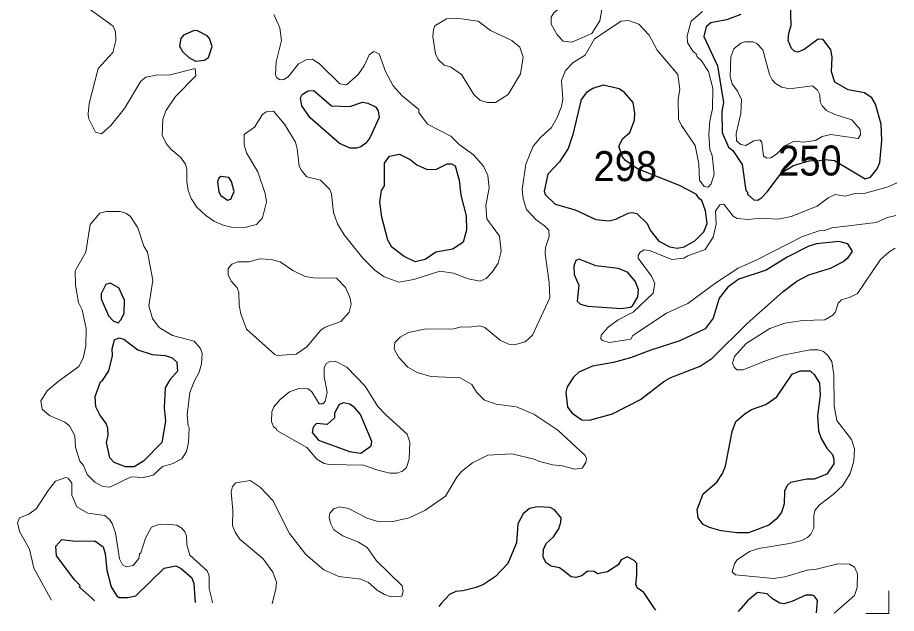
# Model space of a CAD drawing. Extents: x 763.2 to 816.8, y 7896.5 to 7952.7.
# Drawn here: x 811.211 to 815.904, y 7896.475 to 7899.656 of the extents above; entities that cross this region are included whole.
import ezdxf
from ezdxf.enums import TextEntityAlignment as Align

# ---------------------------------------------------------------- set-up
doc = ezdxf.new("R2010")
doc.units = 0
doc.header["$LTSCALE"] = 0.064
for name, color, linetype, lineweight in [('1', 7, 'Continuous', 25), ('2', 7, 'Continuous', 13), ('63', 7, 'Continuous', 13)]:
    doc.layers.add(name, color=color, linetype=linetype, lineweight=lineweight)
doc.layers.add('21', color=7, linetype='Continuous')
doc.layers.add('61', color=7, linetype='Continuous')

msp = doc.modelspace()

# ---------------------------------------------------------------- linework, layer by layer
at = {"layer": '1'}
for points in [[(815.0737, 7899.6729), (814.9977, 7899.6446), (814.9129, 7899.6281), (814.8876, 7899.6059), (814.8761, 7899.5551), (814.9483, 7899.3982), (814.9808, 7899.2025), (814.9724, 7899.1539), (814.9732, 7899.0432), (815.0076, 7898.9637), (815.0312, 7898.9459), (815.0806, 7898.8711), (815.101, 7898.7326), (815.1089, 7898.725), (815.1099, 7898.7132), (815.1425, 7898.6826), (815.1644, 7898.6809), (815.186, 7898.6953), (815.2138, 7898.7266), (815.2914, 7898.8272), (815.355, 7898.8669), (815.4384, 7898.8907), (815.4932, 7898.8929), (815.524, 7898.8984), (815.5746, 7898.8926), (815.7369, 7898.796), (815.7653, 7898.8043), (815.8022, 7898.8494), (815.8159, 7898.8821), (815.8273, 7898.9996), (815.8224, 7899.0867), (815.7931, 7899.1945), (815.7725, 7899.2268), (815.7349, 7899.2552), (815.6476, 7899.2695), (815.5761, 7899.3109), (815.5581, 7899.3669), (815.5611, 7899.4457), (815.5547, 7899.4836), (815.5134, 7899.5399), (815.4866, 7899.5412), (815.4122, 7899.4849), (815.3772, 7899.4719), (815.3619, 7899.4751), (815.345, 7899.4914), (815.3264, 7899.5338), (815.3295, 7899.573), (815.3427, 7899.6144), (815.3393, 7899.7301)], [(814.6192, 7896.4925), (814.609, 7896.5062), (814.5552, 7896.5871), (814.5191, 7896.6117), (814.5121, 7896.6302), (814.5176, 7896.6803), (814.5174, 7896.7414), (814.5042, 7896.758), (814.4666, 7896.7767), (814.4346, 7896.7615), (814.4178, 7896.7341), (814.3624, 7896.697), (814.3087, 7896.6873), (814.29, 7896.6987), (814.2549, 7896.7016), (814.2246, 7896.6765), (814.1916, 7896.6676), (814.168, 7896.6705), (814.1241, 7896.7039), (814.1049, 7896.719), (814.0602, 7896.7271), (814.0342, 7896.7453), (814.0183, 7896.7761), (814.02, 7896.8161), (814.0346, 7896.8481), (814.0733, 7896.8839), (814.1017, 7896.9273), (814.1132, 7896.9633), (814.1133, 7896.9865), (814.0782, 7897.0293), (814.0551, 7897.0406), (813.9859, 7897.0439), (813.9452, 7897.0354), (813.9107, 7897.007), (813.8834, 7896.9542), (813.8749, 7896.8517), (813.8285, 7896.7426), (813.7638, 7896.673), (813.6988, 7896.6297), (813.6604, 7896.6136), (813.5882, 7896.5954), (813.5514, 7896.5933), (813.518, 7896.577), (813.4741, 7896.5279), (813.46, 7896.5121)], [(811.6224, 7896.5432), (811.6079, 7896.5561), (811.5413, 7896.6151), (811.5448, 7896.6244), (811.5169, 7896.6528), (811.4186, 7896.782), (811.4149, 7896.8344), (811.4477, 7896.8696), (811.52, 7896.8615), (811.6228, 7896.863), (811.6676, 7896.8316), (811.6797, 7896.7939), (811.6878, 7896.7063), (811.7101, 7896.6167), (811.7399, 7896.5713), (811.7544, 7896.5613), (811.8002, 7896.5609), (811.842, 7896.5692), (811.9931, 7896.7171), (812.056, 7896.7298), (812.0851, 7896.7161), (812.1413, 7896.6649), (812.1524, 7896.6353), (812.1577, 7896.5575), (812.1593, 7896.5341)], [(815.4781, 7896.4779), (815.4798, 7896.4988), (815.4834, 7896.5442), (815.4668, 7896.5668), (815.4538, 7896.5738), (815.4215, 7896.5736), (815.3466, 7896.5384), (815.3035, 7896.5267), (815.2823, 7896.5308), (815.243, 7896.5532), (815.2137, 7896.5804), (815.1618, 7896.5869), (815.1084, 7896.5432), (815.0649, 7896.4917), (815.0593, 7896.485)]]:
    msp.add_lwpolyline(points, dxfattribs=at)
for points in [[(812.2508, 7899.5013), (812.2362, 7899.5452), (812.2238, 7899.5594), (812.1725, 7899.5854), (812.155, 7899.5878), (812.0969, 7899.563), (812.0831, 7899.5451), (812.0757, 7899.5026), (812.0915, 7899.4751), (812.1254, 7899.4425), (812.1619, 7899.4239), (812.209, 7899.4283), (812.2302, 7899.4425)], [(814.8855, 7898.6238), (814.8656, 7898.6805), (814.852, 7898.6884), (814.8347, 7898.7129), (814.7461, 7898.7603), (814.5217, 7898.8482), (814.4579, 7898.8924), (814.4413, 7898.9123), (814.4214, 7898.9698), (814.4433, 7899.0105), (814.4805, 7899.0422), (814.5058, 7899.109), (814.5076, 7899.1459), (814.4982, 7899.2036), (814.4523, 7899.2569), (814.4243, 7899.2766), (814.3391, 7899.2955), (814.2836, 7899.2769), (814.25, 7899.2558), (814.2209, 7899.2185), (814.1759, 7899.0316), (814.1507, 7898.9579), (814.1051, 7898.8863), (814.0434, 7898.8207), (814.0231, 7898.7301), (814.0295, 7898.711), (814.0813, 7898.6592), (814.1886, 7898.6297), (814.2991, 7898.5786), (814.3704, 7898.5709), (814.4066, 7898.5808), (814.4713, 7898.612), (814.4906, 7898.6155), (814.518, 7898.61), (814.573, 7898.5562), (814.59, 7898.5214), (814.6361, 7898.4623), (814.6945, 7898.4329), (814.7338, 7898.4246), (814.7706, 7898.4327), (814.8284, 7898.4647), (814.8764, 7898.5119), (814.8938, 7898.5566)], [(813.0533, 7899.2047), (813.0812, 7899.2), (813.1223, 7899.1795), (813.1369, 7899.1588), (813.1419, 7899.1229), (813.0926, 7899.0145), (813.0707, 7898.986), (813.0443, 7898.9654), (813.0214, 7898.9585), (812.988, 7898.9586), (812.9304, 7898.9842), (812.7728, 7899.1208), (812.7284, 7899.1847), (812.7214, 7899.2269), (812.7315, 7899.2459), (812.7629, 7899.2642), (812.7937, 7899.2673), (812.8875, 7899.1854), (812.9848, 7899.182)], [(813.1887, 7898.4678), (813.1569, 7898.5903), (813.1455, 7898.671), (813.1549, 7898.7335), (813.17, 7898.758), (813.1698, 7898.8782), (813.1969, 7898.9155), (813.2512, 7898.9263), (813.3073, 7898.8981), (813.3433, 7898.8695), (813.3976, 7898.8452), (813.4488, 7898.8467), (813.506, 7898.8762), (813.5291, 7898.8762), (813.5478, 7898.8644), (813.5691, 7898.7884), (813.5776, 7898.7074), (813.6072, 7898.5985), (813.6088, 7898.5221), (813.5905, 7898.4571), (813.5348, 7898.4196), (813.4451, 7898.403), (813.3876, 7898.364), (813.335, 7898.3521), (813.2764, 7898.3799), (813.2091, 7898.4298)], [(812.3543, 7898.7812), (812.3391, 7898.8024), (812.2959, 7898.8086), (812.2852, 7898.7983), (812.2796, 7898.7791), (812.2861, 7898.7251), (812.2959, 7898.706), (812.3328, 7898.6814), (812.3495, 7898.6859), (812.3676, 7898.7277)], [(815.3729, 7898.2488), (815.4364, 7898.2822), (815.5528, 7898.3189), (815.619, 7898.3526), (815.6471, 7898.3757), (815.6691, 7898.4076), (815.6447, 7898.4488), (815.5965, 7898.4603), (815.4782, 7898.4491), (815.4372, 7898.4355), (815.3203, 7898.377), (815.2095, 7898.3069), (815.0626, 7898.2596), (815.0046, 7898.2177), (814.9585, 7898.1578), (814.925, 7898.0514), (814.8834, 7897.995), (814.7485, 7897.9299), (814.593, 7897.8814), (814.484, 7897.8401), (814.3927, 7897.8147), (814.281, 7897.7949), (814.2088, 7897.7637), (814.1795, 7897.7362), (814.1458, 7897.6849), (814.1399, 7897.6562), (814.1487, 7897.5767), (814.1727, 7897.5448), (814.225, 7897.5086), (814.2653, 7897.5074), (814.3877, 7897.5409), (814.5373, 7897.6175), (814.6632, 7897.714), (814.7, 7897.7357), (814.8562, 7897.7951), (814.9213, 7897.8389), (815.1066, 7898.0238), (815.2991, 7898.1938)], [(814.4354, 7898.1023), (814.4835, 7898.1103), (814.4948, 7898.1177), (814.523, 7898.1646), (814.5263, 7898.2048), (814.5093, 7898.2485), (814.4687, 7898.2972), (814.419, 7898.3158), (814.2991, 7898.3312), (814.2094, 7898.3663), (814.1927, 7898.3596), (814.1809, 7898.3288), (814.1843, 7898.2843), (814.2085, 7898.2281), (814.1992, 7898.1418), (814.2171, 7898.1271), (814.2562, 7898.1159)], [(811.7796, 7898.0784), (811.7829, 7898.1475), (811.7517, 7898.2131), (811.7063, 7898.2382), (811.6829, 7898.2318), (811.6579, 7898.1808), (811.6577, 7898.1555), (811.696, 7898.0648), (811.7238, 7898.0351), (811.7477, 7898.0271), (811.7636, 7898.044)], [(811.686, 7897.388), (811.6941, 7897.4276), (811.6929, 7897.4646), (811.6848, 7897.4897), (811.65, 7897.5354), (811.6291, 7897.5786), (811.6254, 7897.633), (811.6538, 7897.7124), (811.6648, 7897.7185), (811.698, 7897.7704), (811.7187, 7897.8508), (811.7159, 7897.8886), (811.7282, 7897.9351), (811.7518, 7897.9458), (811.778, 7897.9399), (811.8536, 7897.8832), (811.9292, 7897.8571), (811.9999, 7897.8523), (812.0373, 7897.8398), (812.0622, 7897.8171), (812.0656, 7897.7683), (812.0234, 7897.7215), (812, 7897.6789), (811.9933, 7897.5731), (812.0014, 7897.5024), (811.9817, 7897.3881), (811.8828, 7897.2883), (811.8341, 7897.2576), (811.7879, 7897.2576), (811.7273, 7897.2817), (811.7039, 7897.306)], [(814.9763, 7897.2221), (814.9923, 7897.2617), (815.0269, 7897.4458), (815.0475, 7897.4996), (815.0962, 7897.5434), (815.1307, 7897.5639), (815.2079, 7897.5913), (815.2666, 7897.6322), (815.3481, 7897.7525), (815.3913, 7897.7701), (815.444, 7897.7708), (815.4652, 7897.7507), (815.4938, 7897.7038), (815.497, 7897.6405), (815.4824, 7897.5304), (815.4887, 7897.4506), (815.5031, 7897.4087), (815.5327, 7897.3584), (815.5623, 7897.3238), (815.5709, 7897.2986), (815.5705, 7897.2737), (815.5327, 7897.218), (815.4649, 7897.1922), (815.4264, 7897.1915), (815.3389, 7897.1748), (815.3219, 7897.1581), (815.3067, 7897.1277), (815.3042, 7897.0599), (815.2906, 7897.0143), (815.2625, 7896.9786), (815.2226, 7896.947), (815.1151, 7896.9059), (815.0514, 7896.9058), (814.9687, 7896.9172), (814.9071, 7896.9338), (814.8727, 7896.9504), (814.8463, 7896.9857), (814.8403, 7897.0308), (814.8724, 7897.1133), (814.9448, 7897.1755)], [(813.0421, 7897.5378), (813.0127, 7897.5724), (812.9852, 7897.5929), (812.9508, 7897.5994), (812.9279, 7897.5899), (812.904, 7897.5451), (812.9035, 7897.519), (812.8653, 7897.4845), (812.8079, 7897.4886), (812.7888, 7897.4703), (812.7842, 7897.4407), (812.8184, 7897.4008), (812.9842, 7897.3403), (813.0444, 7897.3316), (813.0995, 7897.3708), (813.1021, 7897.3933)]]:
    msp.add_lwpolyline(points, close=True, dxfattribs=at)
at = {"layer": '2'}
for points in [[(814.0923, 7899.5645), (814.0604, 7899.6208), (814.0608, 7899.6578), (814.0756, 7899.6814), (814.0962, 7899.6991), (814.1327, 7899.7137), (814.1833, 7899.7583), (814.2131, 7899.8231), (814.2404, 7899.8489), (814.2825, 7899.8505), (814.3164, 7899.8425), (814.3357, 7899.8302), (814.3562, 7899.7757), (814.3353, 7899.7203), (814.3203, 7899.639), (814.277, 7899.5711), (814.1718, 7899.5255), (814.1243, 7899.5302)], [(813.8978, 7899.3557), (813.9111, 7899.4439), (813.8929, 7899.4973), (813.8503, 7899.5337), (813.7365, 7899.5873), (813.6709, 7899.6366), (813.5553, 7899.6534), (813.5012, 7899.6487), (813.4393, 7899.6115), (813.4315, 7899.5928), (813.4282, 7899.553), (813.443, 7899.4623), (813.4577, 7899.4319), (813.4898, 7899.4018), (813.5228, 7899.3925), (813.5812, 7899.3524), (813.648, 7899.2459), (813.6798, 7899.2158), (813.7183, 7899.2036), (813.7634, 7899.2021), (813.8319, 7899.2456)], [(815.6659, 7899.1105), (815.5754, 7899.1379), (815.5314, 7899.1602), (815.5075, 7899.1847), (815.4971, 7899.2058), (815.4952, 7899.2442), (815.4836, 7899.2694), (815.457, 7899.2915), (815.3328, 7899.2757), (815.2927, 7899.2842), (815.2583, 7899.3044), (815.2402, 7899.3238), (815.2268, 7899.3517), (815.1911, 7899.4841), (815.1599, 7899.5183), (815.1382, 7899.5271), (815.0951, 7899.527), (815.0734, 7899.5201), (815.0369, 7899.4888), (815.0206, 7899.4472), (815.0173, 7899.3416), (815.0276, 7899.3028), (815.0553, 7899.2636), (815.0763, 7899.2184), (815.0729, 7899.1444), (815.0486, 7899.0381), (815.0503, 7898.9986), (815.0738, 7898.979), (815.1003, 7898.9734), (815.1428, 7898.9981), (815.1748, 7899.0041), (815.1866, 7898.9915), (815.1951, 7898.9161), (815.2125, 7898.9064), (815.234, 7898.9077), (815.2632, 7898.9268), (815.3054, 7898.9702), (815.3584, 7898.9959), (815.4076, 7898.9915), (815.4732, 7898.9995), (815.5071, 7899.0208), (815.5536, 7899.0322), (815.7006, 7899.0098), (815.7122, 7899.0309), (815.7109, 7899.0591)], [(812.1247, 7897.388), (812.128, 7897.4665), (812.1216, 7897.4769), (812.1166, 7897.536), (812.1316, 7897.6543), (812.1551, 7897.7174), (812.1808, 7897.7627), (812.1935, 7897.8069), (812.197, 7897.8627), (812.1873, 7897.8895), (812.1548, 7897.9283), (812.0387, 7897.9595), (811.9666, 7898.0026), (811.9319, 7898.0494), (811.9128, 7898.1177), (811.934, 7898.2551), (811.9047, 7898.4035), (811.8849, 7898.436), (811.8535, 7898.5345), (811.8141, 7898.5947), (811.7884, 7898.6128), (811.7592, 7898.6215), (811.6845, 7898.6202), (811.6509, 7898.6119), (811.5992, 7898.5508), (811.576, 7898.4037), (811.5184, 7898.3046), (811.5197, 7898.2279), (811.5361, 7898.136), (811.556, 7898.0966), (811.5774, 7897.9961), (811.5759, 7897.9041), (811.5605, 7897.8381), (811.5385, 7897.7937), (811.428, 7897.7143), (811.3695, 7897.6638), (811.3345, 7897.6105), (811.3421, 7897.5663), (811.3819, 7897.5321), (811.4641, 7897.4957), (811.4877, 7897.4767), (811.5165, 7897.4243), (811.5202, 7897.3604), (811.5434, 7897.2874), (811.5628, 7897.2649), (811.5826, 7897.2179), (811.6231, 7897.1762), (811.6661, 7897.1536), (811.7044, 7897.1495), (811.8172, 7897.2045), (811.883, 7897.2018), (811.9344, 7897.2135), (811.9854, 7897.2601), (812.0369, 7897.2742), (812.0888, 7897.3009), (812.1125, 7897.3401)], [(812.434, 7897.9923), (812.4042, 7898.0743), (812.3944, 7898.1211), (812.3926, 7898.1886), (812.3844, 7898.2143), (812.3529, 7898.2474), (812.3354, 7898.2815), (812.3354, 7898.3168), (812.3561, 7898.3402), (812.3868, 7898.3519), (812.4479, 7898.3526), (812.5022, 7898.3683), (812.5659, 7898.365), (812.6133, 7898.3527), (812.6806, 7898.3055), (812.7467, 7898.2747), (812.792, 7898.2667), (812.914, 7898.2651), (812.9629, 7898.2156), (812.9857, 7898.1629), (812.9924, 7898.1269), (812.9817, 7898.083), (812.9371, 7898.0338), (812.8545, 7898.0035), (812.8315, 7897.9872), (812.7558, 7897.8991), (812.6982, 7897.8593), (812.5987, 7897.8525), (812.5852, 7897.8581)], [(812.5687, 7897.5522), (812.5788, 7897.5786), (812.6131, 7897.6173), (812.6639, 7897.6585), (812.7123, 7897.6753), (812.7623, 7897.6747), (812.7832, 7897.6585), (812.8225, 7897.5939), (812.8418, 7897.595), (812.8544, 7897.607), (812.8643, 7897.6569), (812.848, 7897.7376), (812.8483, 7897.786), (812.8596, 7897.8095), (812.8781, 7897.8194), (812.9063, 7897.8228), (812.9695, 7897.79), (813.0668, 7897.6891), (813.1349, 7897.5802), (813.1771, 7897.5349), (813.2918, 7897.4326), (813.3061, 7897.3888), (813.303, 7897.2987), (813.2883, 7897.2551), (813.2662, 7897.2347), (813.2359, 7897.2248), (813.1997, 7897.2247), (813.1343, 7897.2399), (813.0589, 7897.2671), (812.8749, 7897.2707), (812.8488, 7897.2766), (812.8084, 7897.2987), (812.7562, 7897.3604), (812.5957, 7897.4527), (812.5922, 7897.4622), (812.5781, 7897.4707), (812.567, 7897.4991)]]:
    msp.add_lwpolyline(points, close=True, dxfattribs=at)
for points in [[(812.9556, 7898.4971), (812.9196, 7898.5553), (812.8977, 7898.6153), (812.8874, 7898.7143), (812.8786, 7898.7388), (812.8286, 7898.7886), (812.7559, 7898.8059), (812.7273, 7898.8389), (812.715, 7898.8633), (812.7048, 7898.9559), (812.6947, 7898.9905), (812.6364, 7899.088), (812.5773, 7899.1557), (812.5379, 7899.153), (812.5183, 7899.1381), (812.4764, 7899.0704), (812.422, 7899.0319), (812.4208, 7898.9775), (812.4332, 7898.9337), (812.4947, 7898.8332), (812.5342, 7898.7178), (812.5404, 7898.6721), (812.5184, 7898.5868), (812.4875, 7898.5521), (812.4254, 7898.5362), (812.3542, 7898.5379), (812.3088, 7898.5477), (812.2622, 7898.5677), (812.2165, 7898.5992), (812.1676, 7898.6447), (812.1373, 7898.6903), (812.1221, 7898.7326), (812.115, 7898.7818), (812.1151, 7898.8475), (812.1082, 7898.8729), (812.0804, 7898.9107), (812.0305, 7898.9526), (812.0043, 7898.9841), (811.9837, 7899.0278), (811.9874, 7899.1128), (812.0034, 7899.159), (812.0542, 7899.2346), (812.1636, 7899.3458), (812.16, 7899.3838), (812.0182, 7899.3484), (811.9604, 7899.3512), (811.8968, 7899.3372), (811.8695, 7899.3165), (811.7825, 7899.1716), (811.7086, 7899.0795), (811.6596, 7899.0361), (811.6274, 7899.0452), (811.5907, 7899.1195), (811.5875, 7899.1416), (811.5941, 7899.1983), (811.6419, 7899.3841), (811.7205, 7899.4705), (811.7351, 7899.5338), (811.7335, 7899.5797), (811.7218, 7899.6111), (811.5674, 7899.7225)], [(812.5796, 7899.6723), (812.6114, 7899.602), (812.6211, 7899.5344), (812.5918, 7899.4193), (812.5885, 7899.3505), (812.5965, 7899.3347), (812.6137, 7899.3236)], [(814.0059, 7899.0171), (814.0627, 7899.0692), (814.0933, 7899.1222), (814.1163, 7899.1813), (814.123, 7899.2208), (814.1152, 7899.3206), (814.1372, 7899.3738), (814.179, 7899.4168), (814.242, 7899.4554), (814.2926, 7899.5432), (814.4353, 7899.6372), (814.4738, 7899.6406), (814.5282, 7899.6213), (814.5836, 7899.5627), (814.627, 7899.4815), (814.7376, 7899.3524), (814.7478, 7899.2724), (814.7395, 7899.2214), (814.7414, 7899.1132), (814.7561, 7899.0802), (814.8305, 7898.9728), (814.8496, 7898.8749), (814.853, 7898.7882), (814.8782, 7898.7548), (814.8993, 7898.7515), (814.9154, 7898.7685), (814.9315, 7898.8205), (814.9201, 7898.919), (814.9088, 7898.9526), (814.9022, 7899.0341), (814.9075, 7899.1054), (814.9219, 7899.1685), (814.9248, 7899.2794), (814.9001, 7899.3679), (814.8644, 7899.425), (814.84, 7899.447), (814.8349, 7899.4624), (814.8174, 7899.4775), (814.789, 7899.5239), (814.7874, 7899.5581), (814.8091, 7899.6369), (814.8688, 7899.6878)], [(812.7859, 7899.4334), (812.8249, 7899.4071), (812.9324, 7899.3023), (812.9674, 7899.2972), (813.0292, 7899.3518), (813.0614, 7899.399), (813.089, 7899.4572), (813.1142, 7899.4757), (813.143, 7899.4617), (813.1756, 7899.368), (813.2167, 7899.2926), (813.2642, 7899.2375), (813.3531, 7899.1658), (813.3548, 7899.1498), (813.4006, 7899.0866), (813.5244, 7899.0229), (813.5702, 7898.9778), (813.6466, 7898.9239), (813.6995, 7898.8625), (813.7224, 7898.8131), (813.7303, 7898.7463), (813.7125, 7898.6543), (813.7169, 7898.5821), (813.7844, 7898.4893), (813.7943, 7898.409), (813.7782, 7898.3445), (813.7464, 7898.2973), (813.714, 7898.2637), (813.6813, 7898.249), (813.6174, 7898.2622), (813.5398, 7898.2909), (813.4658, 7898.3026), (813.3271, 7898.2582), (813.2467, 7898.2435), (813.169, 7898.2713), (813.1196, 7898.3072), (813.0545, 7898.3722), (812.9556, 7898.4971)], [(812.6137, 7899.3236), (812.633, 7899.3262), (812.6555, 7899.3398), (812.7105, 7899.4085), (812.7552, 7899.433), (812.7859, 7899.4334)], [(813.9291, 7898.631), (813.9112, 7898.689), (813.9063, 7898.7377), (813.9252, 7898.8728), (813.9643, 7898.9688), (814.0059, 7899.0171)], [(815.9045, 7898.7733), (815.903, 7898.7726), (815.8599, 7898.753), (815.7246, 7898.7155), (815.689, 7898.7185), (815.6313, 7898.7022), (815.5773, 7898.7116), (815.5399, 7898.6939), (815.4807, 7898.6496), (815.3426, 7898.5937), (815.2722, 7898.5804), (815.1743, 7898.5854), (815.1154, 7898.5774), (815.0548, 7898.5842), (815.0329, 7898.5966), (814.9832, 7898.6604), (814.9609, 7898.6567), (814.9386, 7898.6232), (814.9416, 7898.5535), (814.9263, 7898.4845), (814.8828, 7898.4187), (814.7912, 7898.385), (814.7693, 7898.3714), (814.7044, 7898.3655), (814.5866, 7898.4126), (814.558, 7898.4161), (814.5354, 7898.404), (814.5249, 7898.3863), (814.5248, 7898.3713), (814.5957, 7898.2761), (814.6139, 7898.2368), (814.6061, 7898.1851), (814.4981, 7898.0832), (814.4191, 7898.043), (814.3659, 7898.003), (814.3272, 7897.9605), (814.3254, 7897.9407), (814.3346, 7897.9317), (814.3717, 7897.9216), (814.4862, 7897.9401), (814.4962, 7897.9587), (814.6768, 7898.0783), (814.7909, 7898.129), (814.9405, 7898.241), (815.06, 7898.3191), (815.1632, 7898.3642), (815.4025, 7898.4871), (815.4965, 7898.5192), (815.5173, 7898.5184), (815.5602, 7898.5329), (815.7962, 7898.5626), (815.8563, 7898.5895), (815.9015, 7898.5991)], [(812.5699, 7896.5272), (812.5718, 7896.5348), (812.5896, 7896.6045), (812.593, 7896.6431), (812.5736, 7896.6963), (812.5218, 7896.7667), (812.3988, 7896.8719), (812.3726, 7896.9085), (812.3586, 7896.9426), (812.3614, 7897.0252), (812.3516, 7897.1244), (812.3596, 7897.1538), (812.3761, 7897.1727), (812.4538, 7897.1851), (812.5066, 7897.15), (812.5738, 7897.0778), (812.6636, 7896.9016), (812.7504, 7896.7897), (812.8467, 7896.7078), (812.9268, 7896.6725), (813.0451, 7896.6576), (813.0851, 7896.6408), (813.1322, 7896.6002), (813.1707, 7896.5769), (813.2061, 7896.5642), (813.2625, 7896.5668), (813.27, 7896.5938), (813.2648, 7896.623), (813.1273, 7896.7562), (813.0781, 7896.8281), (813.0326, 7896.8562), (812.9486, 7896.8901), (812.9009, 7896.9224), (812.8825, 7896.9569), (812.8743, 7896.9896), (812.8787, 7897.0098), (812.8994, 7897.0346), (812.9326, 7897.0439), (812.9779, 7897.036), (813.078, 7896.9831), (813.1305, 7896.9683), (813.2155, 7896.9669), (813.3028, 7896.9853), (813.3863, 7897.0255), (813.4969, 7897.1016), (813.5563, 7897.2033), (813.5814, 7897.2333), (813.64, 7897.2799), (813.7223, 7897.3198), (813.8498, 7897.3265), (813.9707, 7897.2989), (813.9927, 7897.2874), (814.0675, 7897.2679), (814.1221, 7897.2637), (814.1863, 7897.2461), (814.2254, 7897.2516), (814.245, 7897.2817), (814.2494, 7897.3019), (814.243, 7897.3183), (814.0969, 7897.4531), (813.9674, 7897.5392), (813.8747, 7897.5791), (813.7676, 7897.5928), (813.7046, 7897.6141), (813.6623, 7897.6557), (813.6362, 7897.6967), (813.5748, 7897.7338), (813.4187, 7897.7405), (813.3453, 7897.7608), (813.2961, 7897.7906), (813.248, 7897.8421), (813.2222, 7897.8859), (813.2261, 7897.9208), (813.2538, 7897.951), (813.2983, 7897.9756), (813.3843, 7897.9922), (813.5407, 7897.9938), (813.5808, 7898.0052), (813.621, 7898.0038), (813.6799, 7898.0102), (813.7063, 7898.0016), (813.7904, 7897.9315), (813.8379, 7897.9116), (813.8781, 7897.9119), (813.9227, 7897.9248), (813.9614, 7897.9615), (814.054, 7898.1599), (814.0492, 7898.2413), (814.0278, 7898.3948), (814.0296, 7898.4293), (814.0506, 7898.4871), (814.0487, 7898.5215), (814.0257, 7898.5448), (813.9803, 7898.5756), (813.9291, 7898.631)], [(815.8986, 7898.4247), (815.8633, 7898.4042), (815.8197, 7898.364), (815.6968, 7898.1825), (815.6582, 7898.1631), (815.6109, 7898.1491), (815.5929, 7898.132), (815.5795, 7898.0852), (815.5651, 7898.0671), (815.522, 7898.0435), (815.4051, 7898.0397), (815.3079, 7898.0252), (815.2284, 7897.9956), (815.1023, 7897.9161), (815.0401, 7897.8469), (815.0291, 7897.8122), (815.0371, 7897.79), (815.0525, 7897.776), (815.0856, 7897.7752), (815.2056, 7897.8242), (815.2986, 7897.8537), (815.4437, 7897.8821), (815.4866, 7897.882), (815.5145, 7897.8738), (815.5382, 7897.8523), (815.5591, 7897.82), (815.571, 7897.7483), (815.5719, 7897.5835), (815.5866, 7897.5047), (815.6646, 7897.4033), (815.681, 7897.3539), (815.6777, 7897.2888), (815.6578, 7897.2224), (815.6177, 7897.1579), (815.5671, 7897.1106), (815.4911, 7897.0541), (815.4682, 7897.025), (815.4627, 7896.9956), (815.4642, 7896.9313), (815.4467, 7896.8986), (815.43, 7896.8814), (815.3998, 7896.8653), (815.3335, 7896.8485), (815.1691, 7896.8221), (815.1198, 7896.8058), (815.0538, 7896.7608), (815.0396, 7896.7397), (815.0271, 7896.6981), (815.0443, 7896.6807), (815.2473, 7896.6627), (815.3088, 7896.6714), (815.4281, 7896.7069), (815.4781, 7896.7122), (815.5918, 7896.7397), (815.6548, 7896.738), (815.6811, 7896.7215), (815.6973, 7896.6859), (815.6957, 7896.6143), (815.6811, 7896.5708), (815.5974, 7896.4983), (815.572, 7896.4763)], [(811.3916, 7896.5471), (811.3856, 7896.558), (811.2982, 7896.7168), (811.2752, 7896.8179), (811.2215, 7896.9127), (811.2111, 7896.9588), (811.2215, 7896.9862), (811.2708, 7897.0049), (811.3128, 7897.0357), (811.3745, 7897.1312), (811.4141, 7897.1809), (811.468, 7897.2014), (811.4814, 7897.1973), (811.5, 7897.1701), (811.5004, 7897.107), (811.527, 7897.0442), (811.5863, 7897.0113), (811.677, 7896.998), (811.7024, 7896.9774), (811.7171, 7896.9552), (811.7347, 7896.9057), (811.7562, 7896.7676), (811.7717, 7896.7351), (811.7905, 7896.7239), (811.8285, 7896.7315), (811.8582, 7896.7682), (811.862, 7896.7934), (811.8687, 7896.7986), (811.8942, 7896.8765), (811.9267, 7896.9357), (811.9598, 7896.9483), (812.0104, 7896.9517), (812.0615, 7896.9469), (812.0887, 7896.9297), (812.1047, 7896.9112), (812.1127, 7896.8892), (812.1151, 7896.841), (812.1314, 7896.7865), (812.2228, 7896.7036), (812.2334, 7896.6764), (812.2349, 7896.6091), (812.2498, 7896.5443), (812.2525, 7896.5326)]]:
    msp.add_lwpolyline(points, dxfattribs=at)
at = {"layer": '63'}
msp.add_lwpolyline([(815.7411, 7896.4755), (815.8643, 7896.4755), (815.8643, 7896.5969)], dxfattribs=at)

# ---------------------------------------------------------------- texts
at = {"layer": '21', "width": 0.95}
msp.add_text('298', height=0.16, dxfattribs=at).set_placement((814.2871, 7898.7831))
at = {"layer": '61', "width": 0.95}
msp.add_text('250', height=0.16, rotation=0.299, dxfattribs=at).set_placement((815.4428, 7898.8127), align=Align.CENTER)

doc.saveas('drawing.dxf')
